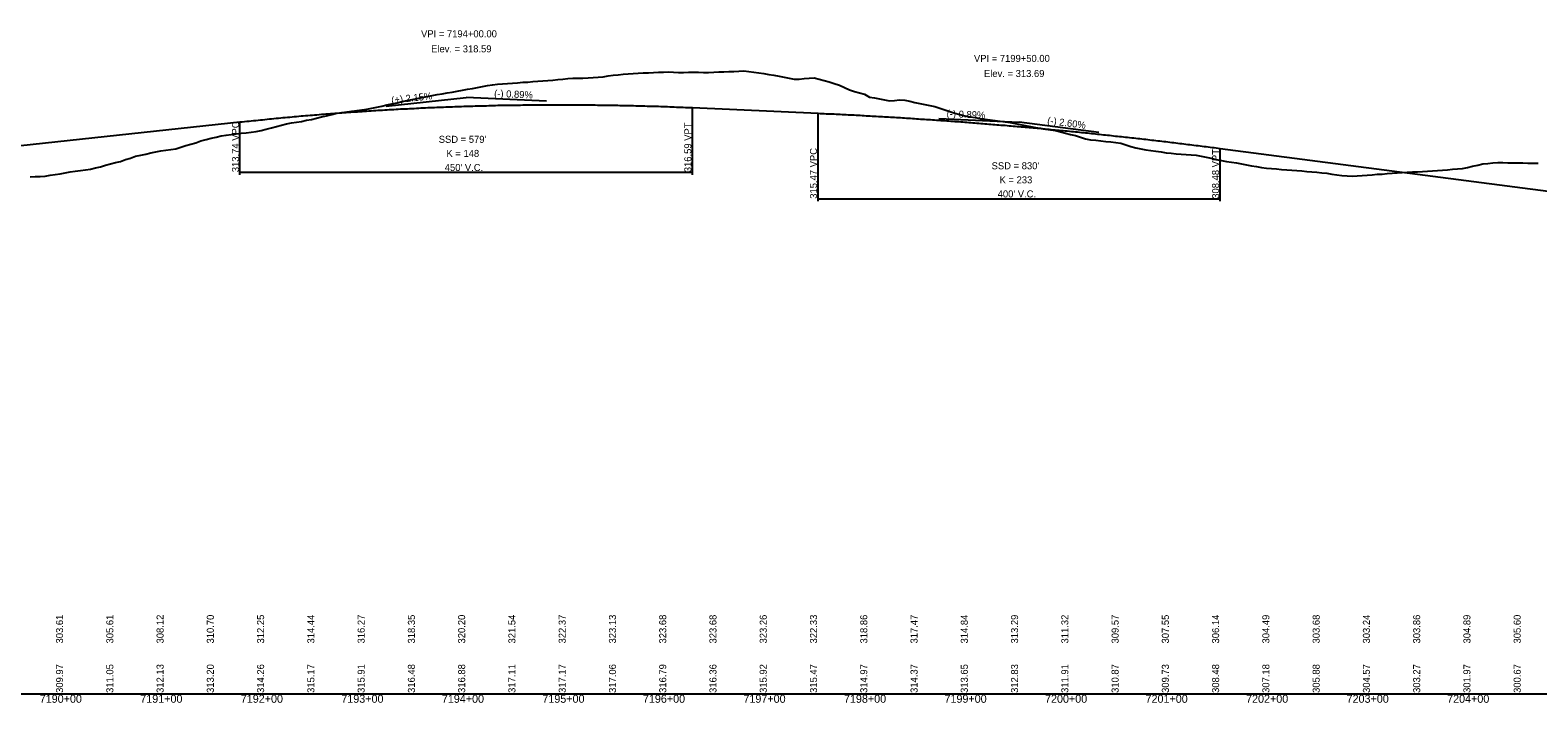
# Model space of a CAD drawing. Extents: x 1838386 to 1955906, y 719739 to 834437.
# Drawn here: x 1934973 to 1936472, y 773480 to 774149 of the extents above; entities that cross this region are included whole.
import ezdxf

# ---------------------------------------------------------------- set-up
doc = ezdxf.new("R2010")
doc.units = 0
for name, color, linetype in [('RD_DDB_GradeTX', 7, 'Continuous'), ('RD_DDB_Profile_EX', 7, 'Continuous'), ('RD_DDB_Profile_Lbl', 7, 'Continuous'), ('RD_DDB_Profile_PR', 7, 'Continuous'), ('RD_DDB_StaTX', 7, 'Continuous'), ('RD_DDB_StripGrade', 7, 'Continuous'), ('RD_DDB_VCLbl', 7, 'Continuous'), ('RD_GPK_Profile_Cell', 7, 'Continuous')]:
    doc.layers.add(name, color=color, linetype=linetype)

msp = doc.modelspace()

# ---------------------------------------------------------------- linework, layer by layer
at = {"layer": 'RD_DDB_GradeTX'}
for p, q in [((1935326.8, 774073.5), (1935406.4, 774082.1)), ((1935486.3, 774078.5), (1935406.4, 774082.1)), ((1935876.5, 774061.2), (1935956.4, 774057.6)), ((1936035.7, 774047.3), (1935956.4, 774057.6))]:
    msp.add_line(p, q, dxfattribs=at)
at = {"layer": 'RD_DDB_Profile_EX'}
for points in [[(1934972.6, 774003.4), (1934977.6, 774003.5), (1934982.6, 774003.6), (1934987.6, 774004.1), (1934992.6, 774004.9), (1934997.6, 774005.6), (1935002.6, 774006.4), (1935007.6, 774007.4), (1935012.6, 774008.4), (1935017.6, 774009), (1935022.6, 774009.5), (1935027.6, 774010.1), (1935032.6, 774011), (1935037.6, 774012.2), (1935042.6, 774013.3), (1935047.6, 774014.9), (1935052.6, 774016.3), (1935057.6, 774017.5), (1935062.6, 774018.7), (1935067.6, 774020.4), (1935072.6, 774022), (1935077.6, 774023.7), (1935082.6, 774024.8), (1935087.6, 774025.9), (1935092.6, 774027), (1935097.6, 774028.2), (1935102.6, 774029.3), (1935107.6, 774029.9), (1935112.6, 774030.5), (1935117.6, 774031.3), (1935122.6, 774032.8), (1935127.6, 774034.3), (1935132.6, 774035.8), (1935137.6, 774037.2), (1935142.6, 774039.1), (1935147.6, 774040.5), (1935152.6, 774041.7), (1935157.6, 774042.9), (1935162.6, 774044.1), (1935167.6, 774044.8), (1935172.6, 774045.4), (1935177.6, 774046), (1935182.6, 774046.6), (1935187.6, 774047.2), (1935192.6, 774047.8), (1935197.6, 774048.4), (1935202.6, 774049.4), (1935207.6, 774050.7), (1935212.6, 774052.1), (1935217.6, 774053.4), (1935222.6, 774054.8), (1935227.6, 774056.1), (1935232.6, 774056.9), (1935237.6, 774057.7), (1935242.6, 774058.5), (1935247.6, 774059.5), (1935252.6, 774060.4), (1935257.6, 774061.7), (1935262.6, 774062.9), (1935267.6, 774064.1), (1935272.6, 774065.3), (1935277.6, 774066.5), (1935282.6, 774067.3), (1935287.6, 774068), (1935292.6, 774068.7), (1935297.6, 774069.3), (1935302.6, 774070), (1935307.6, 774070.7), (1935312.6, 774071.6), (1935317.6, 774072.7), (1935322.6, 774073.7), (1935327.6, 774074.8), (1935332.6, 774075.8), (1935337.6, 774077), (1935342.6, 774078.3), (1935347.6, 774079.2), (1935352.6, 774080.2), (1935357.6, 774081.2), (1935362.6, 774082.1), (1935367.6, 774083.1), (1935372.6, 774084.1), (1935377.6, 774085.1), (1935382.6, 774085.9), (1935387.6, 774086.7), (1935392.6, 774087.6), (1935397.6, 774088.4), (1935402.6, 774089.4), (1935407.6, 774090.4), (1935412.6, 774091.3), (1935417.6, 774092.2), (1935422.6, 774093.2), (1935427.6, 774094.1), (1935432.6, 774094.9), (1935437.6, 774095.5), (1935442.6, 774095.9), (1935447.6, 774096.2), (1935452.6, 774096.6), (1935457.6, 774096.9), (1935462.6, 774097.3)], [(1935462.6, 774097.3), (1935467.6, 774097.6), (1935472.6, 774098), (1935477.6, 774098.3), (1935482.6, 774098.7), (1935487.6, 774099.2), (1935492.6, 774099.6), (1935497.6, 774100.1), (1935502.6, 774100.6), (1935507.6, 774101.1), (1935512.6, 774101.6), (1935517.6, 774101.6), (1935522.6, 774101.6), (1935527.6, 774101.9), (1935532.6, 774102.1), (1935537.6, 774102.4), (1935542.6, 774102.8), (1935547.6, 774103.7), (1935552.6, 774104.3), (1935557.6, 774104.9), (1935562.6, 774105.5), (1935567.6, 774105.9), (1935572.6, 774106.2), (1935577.6, 774106.5), (1935582.6, 774106.7), (1935587.6, 774106.9), (1935592.6, 774107.1), (1935597.6, 774107.3), (1935602.6, 774107.5), (1935607.6, 774107.6), (1935612.6, 774107.3), (1935617.6, 774107.1), (1935622.6, 774107.2), (1935627.6, 774107.4), (1935632.6, 774107.4), (1935637.6, 774107.3), (1935642.6, 774107.1), (1935647.6, 774107.1), (1935652.6, 774107.4), (1935657.6, 774107.6), (1935662.6, 774107.8), (1935667.6, 774108), (1935672.6, 774108.2), (1935677.6, 774108.5), (1935682.6, 774108.7), (1935687.6, 774108.2), (1935692.6, 774107.5), (1935697.6, 774106.8), (1935702.6, 774106.1), (1935707.6, 774105.2), (1935712.6, 774104.3), (1935717.6, 774103.3), (1935722.6, 774102.3), (1935727.6, 774101.3), (1935732.6, 774100.3), (1935737.6, 774100.6), (1935742.6, 774101), (1935747.6, 774101.5), (1935752.6, 774101.7), (1935757.6, 774100.5), (1935762.6, 774099.1), (1935767.6, 774097.7), (1935772.6, 774096.3), (1935777.6, 774094.4), (1935782.6, 774092.2), (1935787.6, 774089.9), (1935792.6, 774088.1), (1935797.6, 774086.8), (1935802.6, 774085.6), (1935807.6, 774082.7), (1935812.6, 774081.8), (1935817.6, 774080.9), (1935822.6, 774079.9), (1935827.6, 774079), (1935832.6, 774079.3), (1935837.6, 774079.8), (1935842.6, 774079.7), (1935847.6, 774078.7), (1935852.6, 774077.4), (1935857.6, 774076.2), (1935862.6, 774075.3), (1935867.6, 774074.4), (1935872.6, 774073.4), (1935877.6, 774071.7), (1935882.6, 774069.9), (1935887.6, 774068.2), (1935892.6, 774066.5), (1935897.6, 774065.2), (1935902.6, 774064), (1935907.6, 774063.1), (1935912.6, 774062.2), (1935917.6, 774061.4), (1935922.6, 774060.7), (1935927.6, 774060.1), (1935932.6, 774059.4), (1935937.6, 774058.7), (1935942.6, 774058), (1935947.6, 774057.3), (1935952.6, 774056.4), (1935957.6, 774055.3), (1935962.6, 774054.3)], [(1935962.6, 774054.3), (1935967.6, 774053.4), (1935972.6, 774052.5), (1935977.6, 774051.6), (1935982.6, 774050.8), (1935987.6, 774050.2), (1935992.6, 774049.4), (1935997.6, 774048), (1936002.6, 774046.6), (1936007.6, 774045.4), (1936012.6, 774044.4), (1936017.6, 774042.8), (1936022.6, 774041.1), (1936027.6, 774040.2), (1936032.6, 774039.7), (1936037.6, 774039.1), (1936042.6, 774038.6), (1936047.6, 774038.1), (1936052.6, 774037.5), (1936057.6, 774036.8), (1936062.6, 774035.1), (1936067.6, 774033.4), (1936072.6, 774032.3), (1936077.6, 774031.2), (1936082.6, 774030.3), (1936087.6, 774029.5), (1936092.6, 774028.8), (1936097.6, 774028), (1936102.6, 774027.3), (1936107.6, 774026.8), (1936112.6, 774026.2), (1936117.6, 774025.9), (1936122.6, 774025.6), (1936127.6, 774025.3), (1936132.6, 774024.8), (1936137.6, 774023.8), (1936142.6, 774022.7), (1936147.6, 774021.7), (1936152.6, 774020.6), (1936157.6, 774019.6), (1936162.6, 774018.6), (1936167.6, 774017.9), (1936172.6, 774017.1), (1936177.6, 774016.3), (1936182.6, 774015.3), (1936187.6, 774014.3), (1936192.6, 774013.5), (1936197.6, 774012.7), (1936202.6, 774011.9), (1936207.6, 774011.5), (1936212.6, 774011.1), (1936217.6, 774010.7), (1936222.6, 774010.3), (1936227.6, 774009.9), (1936232.6, 774009.5), (1936237.6, 774009.1), (1936242.6, 774008.7), (1936247.6, 774008.3), (1936252.6, 774007.9), (1936257.6, 774007.4), (1936262.6, 774006.9), (1936267.6, 774006.1), (1936272.6, 774005.2), (1936277.6, 774004.7), (1936282.6, 774004.3), (1936287.6, 774004), (1936292.6, 774004.4), (1936297.6, 774004.7), (1936302.6, 774005.1), (1936307.6, 774005.4), (1936312.6, 774005.8), (1936317.6, 774006.1), (1936322.6, 774006.5), (1936327.6, 774006.9), (1936332.6, 774007.2), (1936337.6, 774007.6), (1936342.6, 774007.9), (1936347.6, 774008.3), (1936352.6, 774008.3), (1936357.6, 774008.5), (1936362.6, 774008.8), (1936367.6, 774009.2), (1936372.6, 774009.5), (1936377.6, 774009.9), (1936382.6, 774010.4), (1936387.6, 774010.8), (1936392.6, 774011.2), (1936397.6, 774011.7), (1936402.6, 774012.7), (1936407.6, 774013.9), (1936412.6, 774015), (1936417.6, 774016.2), (1936422.6, 774016.7), (1936427.6, 774017.1), (1936432.6, 774017.4), (1936437.6, 774017.4), (1936442.6, 774017.3), (1936447.6, 774017.2), (1936452.6, 774017.2), (1936457.6, 774017.1), (1936462.6, 774017)], [(1936462.6, 774017), (1936467.6, 774017), (1936472.6, 774016.9)]]:
    msp.add_lwpolyline(points, dxfattribs=at)
at = {"layer": 'RD_DDB_Profile_PR'}
for p, q in [((1935631.4, 774072.1), (1935756.4, 774066.5)), ((1934406.4, 773974.4), (1935181.4, 774057.9)), ((1936156.4, 774031.5), (1936490.4, 773988))]:
    msp.add_line(p, q, dxfattribs=at)
for points in [[(1935181.4, 774057.9), (1935190.4, 774058.8), (1935199.4, 774059.7), (1935208.4, 774060.6), (1935217.4, 774061.5), (1935226.4, 774062.4), (1935235.4, 774063.2), (1935244.4, 774064), (1935253.4, 774064.7), (1935262.4, 774065.5), (1935271.4, 774066.2), (1935280.4, 774066.9), (1935289.4, 774067.5), (1935298.4, 774068.1), (1935307.4, 774068.7), (1935316.4, 774069.3), (1935325.4, 774069.9), (1935334.4, 774070.4), (1935343.4, 774070.9), (1935352.4, 774071.3), (1935361.4, 774071.8), (1935370.4, 774072.2), (1935379.4, 774072.6), (1935388.4, 774072.9), (1935397.4, 774073.2), (1935406.4, 774073.5), (1935415.4, 774073.8), (1935424.4, 774074), (1935433.4, 774074.3), (1935442.4, 774074.5), (1935451.4, 774074.6), (1935460.4, 774074.7), (1935469.4, 774074.9), (1935478.4, 774074.9), (1935487.4, 774075), (1935496.4, 774075), (1935505.4, 774075), (1935514.4, 774075), (1935523.4, 774074.9), (1935532.4, 774074.8), (1935541.4, 774074.7), (1935550.4, 774074.6), (1935559.4, 774074.4), (1935568.4, 774074.2), (1935577.4, 774074), (1935586.4, 774073.7), (1935595.4, 774073.5), (1935604.4, 774073.2), (1935613.4, 774072.8), (1935622.4, 774072.5), (1935631.4, 774072.1)], [(1935756.4, 774066.5), (1935764.4, 774066.1), (1935772.4, 774065.8), (1935780.4, 774065.4), (1935788.4, 774065), (1935796.4, 774064.6), (1935804.4, 774064.1), (1935812.4, 774063.7), (1935820.4, 774063.2), (1935828.4, 774062.7), (1935836.4, 774062.3), (1935844.4, 774061.8), (1935852.4, 774061.2), (1935860.4, 774060.7), (1935868.4, 774060.2), (1935876.4, 774059.6), (1935884.4, 774059.1), (1935892.4, 774058.5), (1935900.4, 774057.9), (1935908.4, 774057.3), (1935916.4, 774056.6), (1935924.4, 774056), (1935932.4, 774055.3), (1935940.4, 774054.7), (1935948.4, 774054), (1935956.4, 774053.3), (1935964.4, 774052.6), (1935972.4, 774051.9), (1935980.4, 774051.2), (1935988.4, 774050.4), (1935996.4, 774049.6), (1936004.4, 774048.9), (1936012.4, 774048.1), (1936020.4, 774047.3), (1936028.4, 774046.5), (1936036.4, 774045.6), (1936044.4, 774044.8), (1936052.4, 774043.9), (1936060.4, 774043.1), (1936068.4, 774042.2), (1936076.4, 774041.3), (1936084.4, 774040.4), (1936092.4, 774039.4), (1936100.4, 774038.5), (1936108.4, 774037.6), (1936116.4, 774036.6), (1936124.4, 774035.6), (1936132.4, 774034.6), (1936140.4, 774033.6), (1936148.4, 774032.6), (1936156.4, 774031.5)]]:
    msp.add_spline(points, degree=3, dxfattribs=at)
at = {"layer": 'RD_DDB_VCLbl'}
for p, q in [((1935631.4, 774005.4), (1935631.4, 774072.1)), ((1935756.4, 773979), (1935756.4, 774066.5)), ((1935181.4, 774005.4), (1935181.4, 774057.9)), ((1936156.4, 773979), (1936156.4, 774031.5)), ((1935181.4, 774007.9), (1935631.4, 774007.9)), ((1935756.4, 773981.5), (1936156.4, 773981.5))]:
    msp.add_line(p, q, dxfattribs=at)
at = {"layer": 'RD_GPK_Profile_Cell'}
msp.add_line((1933406.4, 773489.1), (1938306.4, 773489.1), dxfattribs=at)

# ---------------------------------------------------------------- texts
at = {"layer": 'RD_DDB_GradeTX'}
for s, rotation, p in [('(+) 2.15%', 6.1496, (1935332.3, 774076.1)), ('(-) 0.89%', 357.4493, (1935434.1, 774082.9)), ('(-) 0.89%', 357.4493, (1935884.2, 774062.8)), ('(-) 2.60%', 352.5794, (1935984.1, 774056))]:
    msp.add_text(s, height=7, rotation=rotation, dxfattribs=at).set_placement(p)
at = {"layer": 'RD_DDB_Profile_Lbl'}
for s, p in [('VPI = 7194+00.00', (1935361.5, 774142.1)), ('Elev. = 318.59', (1935371.5, 774127.1)), ('VPI = 7199+50.00', (1935911.5, 774117.6)), ('Elev. = 313.69', (1935921.5, 774102.6))]:
    msp.add_text(s, height=7, dxfattribs=at).set_placement(p)
at = {"layer": 'RD_DDB_StaTX'}
for s, p in [('7190+00', (1934982.2, 773480.1)), ('7191+00', (1935082.2, 773480.1)), ('7192+00', (1935182.2, 773480.1)), ('7193+00', (1935282.2, 773480.1)), ('7194+00', (1935382.2, 773480.1)), ('7195+00', (1935482.2, 773480.1)), ('7196+00', (1935582.2, 773480.1)), ('7197+00', (1935682.2, 773480.1)), ('7198+00', (1935782.2, 773480.1)), ('7199+00', (1935882.2, 773480.1)), ('7200+00', (1935982.2, 773480.1)), ('7201+00', (1936082.2, 773480.1)), ('7202+00', (1936182.2, 773480.1)), ('7203+00', (1936282.2, 773480.1)), ('7204+00', (1936382.2, 773480.1))]:
    msp.add_text(s, height=8, dxfattribs=at).set_placement(p)
at = {"layer": 'RD_DDB_StripGrade'}
for s, p in [('313.74 VPC', (1935180.4, 774007.9)), ('316.59 VPT', (1935630.4, 774007.9)), ('315.47 VPC', (1935755.4, 773981.5)), ('308.48 VPT', (1936155.4, 773981.5)), ('303.61', (1935005.4, 773539.1)), ('305.61', (1935055.4, 773539.1)), ('308.12', (1935105.4, 773539.1)), ('310.70', (1935155.4, 773539.1)), ('312.25', (1935205.4, 773539.1)), ('314.44', (1935255.4, 773539.1)), ('316.27', (1935305.4, 773539.1)), ('318.35', (1935355.4, 773539.1)), ('320.20', (1935405.4, 773539.1)), ('321.54', (1935455.4, 773539.1)), ('322.37', (1935505.4, 773539.1)), ('323.13', (1935555.4, 773539.1)), ('323.68', (1935605.4, 773539.1)), ('323.68', (1935655.4, 773539.1)), ('323.26', (1935705.4, 773539.1)), ('322.33', (1935755.4, 773539.1)), ('318.86', (1935805.4, 773539.1)), ('317.47', (1935855.4, 773539.1)), ('314.84', (1935905.4, 773539.1)), ('313.29', (1935955.4, 773539.1)), ('311.32', (1936005.4, 773539.1)), ('309.57', (1936055.4, 773539.1)), ('307.55', (1936105.4, 773539.1)), ('306.14', (1936155.4, 773539.1)), ('304.49', (1936205.4, 773539.1)), ('303.68', (1936255.4, 773539.1)), ('303.24', (1936305.4, 773539.1)), ('303.86', (1936355.4, 773539.1)), ('304.89', (1936405.4, 773539.1)), ('305.60', (1936455.4, 773539.1)), ('309.97', (1935005.4, 773489.9)), ('311.05', (1935055.4, 773489.9)), ('312.13', (1935105.4, 773489.9)), ('313.20', (1935155.4, 773489.9)), ('314.26', (1935205.4, 773489.9)), ('315.17', (1935255.4, 773489.9)), ('315.91', (1935305.4, 773489.9)), ('316.48', (1935355.4, 773489.9)), ('316.88', (1935405.4, 773489.9)), ('317.11', (1935455.4, 773489.9)), ('317.17', (1935505.4, 773489.9)), ('317.06', (1935555.4, 773489.9)), ('316.79', (1935605.4, 773489.9)), ('316.36', (1935655.4, 773489.9)), ('315.92', (1935705.4, 773489.9)), ('315.47', (1935755.4, 773489.9)), ('314.97', (1935805.4, 773489.9)), ('314.37', (1935855.4, 773489.9)), ('313.65', (1935905.4, 773489.9)), ('312.83', (1935955.4, 773489.9)), ('311.91', (1936005.4, 773489.9)), ('310.87', (1936055.4, 773489.9)), ('309.73', (1936105.4, 773489.9)), ('308.48', (1936155.4, 773489.9)), ('307.18', (1936205.4, 773489.9)), ('305.88', (1936255.4, 773489.9)), ('304.57', (1936305.4, 773489.9)), ('303.27', (1936355.4, 773489.9)), ('301.97', (1936405.4, 773489.9)), ('300.67', (1936455.4, 773489.9))]:
    msp.add_text(s, height=7, rotation=90, dxfattribs=at).set_placement(p)
at = {"layer": 'RD_DDB_VCLbl'}
for s, p in [("SSD = 579'", (1935379.1, 774037.1)), ('K = 148', (1935386.8, 774023.1)), ("450' V.C.", (1935385.1, 774009.1)), ("SSD = 830'", (1935929.1, 774010.8)), ("400' V.C.", (1935935.1, 773982.8)), ('K = 233', (1935937, 773996.8))]:
    msp.add_text(s, height=7, dxfattribs=at).set_placement(p)

doc.saveas('drawing.dxf')
